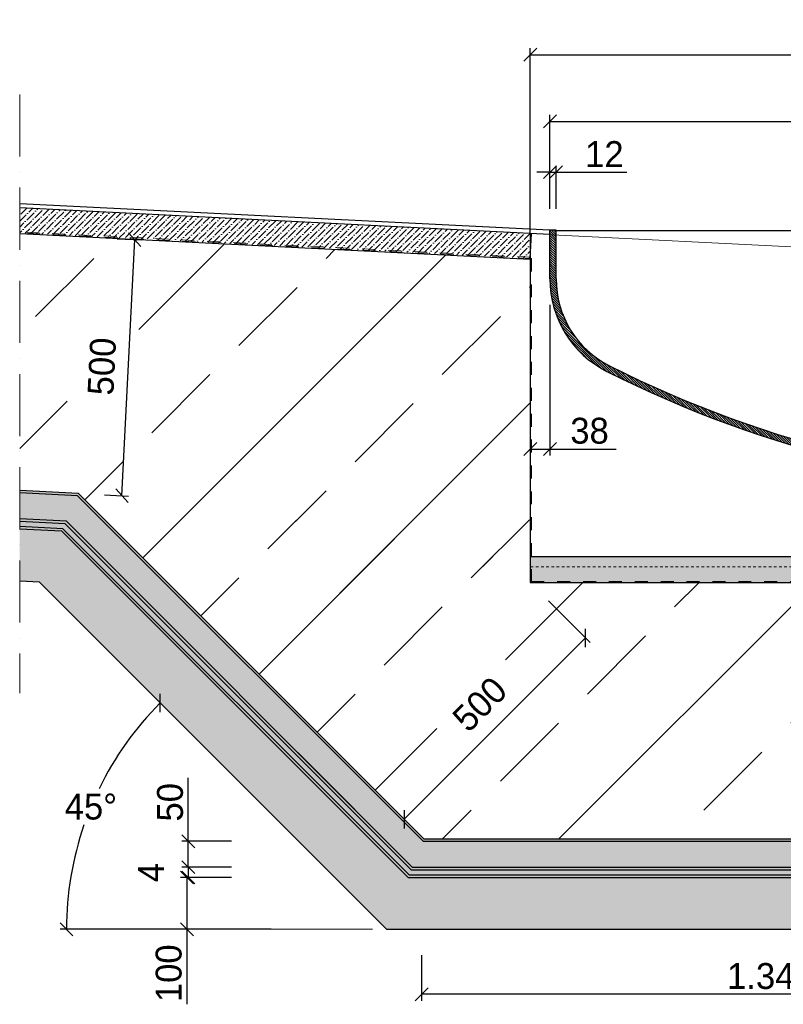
# Model space of a CAD drawing. Header units: millimetres. Extents: x 58700 to 76644, y 972 to 11123.
# Tile 282 of 285: x 72247 to 73723, y 972 to 2875. Entities that reach past the tile are written whole.
import ezdxf

# ---------------------------------------------------------------- set-up
doc = ezdxf.new("R2010")
doc.units = ezdxf.units.MM
doc.linetypes.add('ACAD_ISO10W100', pattern=[18, 12, -3, 0, -3])
doc.linetypes.add('JIS_02_1.0', pattern=[2, 1, -1])
doc.layers.add('Bemaßung', color=7, linetype='Continuous', lineweight=13)
doc.dimstyles.new('DIN', dxfattribs={"dimtxt": 2.5, "dimasz": 2.5, "dimexe": 1.25, "dimexo": 0.625, "dimtad": 1, "dimtih": 1, "dimdec": 4, "dimdsep": 46, "dimlunit": 6, "dimtxsty": 'Standard', "dimcen": 2.5, "dimadec": 0, "dimazin": 0, "dimtfac": 1, "dimtdec": 4, "dimtmove": 0, "dimatfit": 3, "dimfxl": 0, "dimtvp": 1, "dimtolj": 1, "dimtzin": 0, "dimarcsym": 0})
pattern_1 = [(45, (7339.14, 0), (-224.5064, 224.5064), []), (45, (7563.65, 0), (-224.5064, 224.5064), [158.75, -79.375])]

# ---------------------------------------------------------------- blocks, each defined once
blk = doc.blocks.new('_Oblique')
at = {"color": 0, "linetype": 'ByBlock', "lineweight": -2}
blk.add_line((-0.5, -0.5), (0.5, 0.5), dxfattribs=at)
blk = doc.blocks.new('*D83')
at = {"layer": 'Bemaßung', "color": 0, "lineweight": -2, "transparency": 16777216}
for p, q in [((73268.9, 1752), (73349.3, 1671.6)), ((73340.5, 1680.4), (72990.1, 1330)), ((72918.5, 1401.5), (72998.9, 1321.1))]:
    blk.add_line(p, q, dxfattribs=at)
at = {"layer": 'DEFPOINTS', "color": 0, "transparency": 16777216}
for p in [(73233.6, 1787.3), (72883.1, 1436.9), (72990.1, 1330)]:
    blk.add_point(p, dxfattribs=at)
at = {"layer": 'Bemaßung', "color": 0, "lineweight": -2, "transparency": 16777216, "xscale": 25, "yscale": 25, "zscale": 25}
for p, rotation in [((73340.5, 1680.4), 44.99999999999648), ((72990.1, 1330), 224.9999999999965)]:
    blk.add_blockref('_Oblique', p, dxfattribs=dict(at, rotation=rotation))
at = {"layer": 'Bemaßung', "color": 0, "transparency": 16777216, "insert": (73136.2, 1552.2), "char_height": 50, "attachment_point": 5, "rotation": 45}
blk.add_mtext('\\A1;500', dxfattribs=at)
blk = doc.blocks.new('*D84')
at = {"layer": 'Bemaßung', "color": 0, "lineweight": -2, "transparency": 16777216}
for p, q in [((72735.6, 1337.7), (72509.8, 1563.5)), ((72733.1, 1117.3), (72325, 1117.3))]:
    blk.add_line(p, q, dxfattribs=at)
for start, end in [(135, 153.9425), (160.9681, 180)]:
    blk.add_arc((72956, 1117.3), 618.5, start, end, dxfattribs=at)
at = {"layer": 'DEFPOINTS', "color": 0, "transparency": 16777216}
for p in [(72420.4, 1426.6), (72735.6, 1337.7), (72733.1, 1117.3), (72956, 1117.3), (72956, 1117.3)]:
    blk.add_point(p, dxfattribs=at)
at = {"layer": 'Bemaßung', "color": 0, "lineweight": -2, "transparency": 16777216, "xscale": 25, "yscale": 25, "zscale": 25}
for p, rotation in [((72518.7, 1554.7), 44.99999999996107), ((72337.5, 1117.3), 269.9999999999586)]:
    blk.add_blockref('_Oblique', p, dxfattribs=dict(at, rotation=rotation))
at = {"layer": 'Bemaßung', "color": 0, "transparency": 16777216, "insert": (72384.6, 1354), "char_height": 50, "attachment_point": 5}
blk.add_mtext('\\A1;45°', dxfattribs=at)
blk = doc.blocks.new('*D89')
at = {"layer": 'Bemaßung', "color": 0, "lineweight": -2, "transparency": 16777216}
for p, q in [((72572.8, 1287.3), (72572.8, 1410.2)), ((72656.4, 1287.3), (72560.3, 1287.3)), ((72572.8, 1237.3), (72572.8, 1287.3)), ((72656.4, 1237.3), (72560.3, 1237.3))]:
    blk.add_line(p, q, dxfattribs=at)
at = {"layer": 'DEFPOINTS', "color": 0, "transparency": 16777216}
for p in [(73026.4, 1287.3), (72572.8, 1237.3), (73026.4, 1237.3)]:
    blk.add_point(p, dxfattribs=at)
at = {"layer": 'Bemaßung', "color": 0, "lineweight": -2, "transparency": 16777216, "xscale": 25, "yscale": 25, "zscale": 25}
for p, rotation in [((72572.8, 1287.3), 90), ((72572.8, 1237.3), 270)]:
    blk.add_blockref('_Oblique', p, dxfattribs=dict(at, rotation=rotation))
at = {"layer": 'Bemaßung', "color": 0, "transparency": 16777216, "insert": (72537.8, 1362.7), "char_height": 50, "attachment_point": 5, "rotation": 90}
blk.add_mtext('\\A1;50', dxfattribs=at)
blk = doc.blocks.new('*D85')
at = {"layer": 'Bemaßung', "color": 0, "lineweight": -2, "transparency": 16777216}
for p, q in [((72656.4, 1217.3), (72557.7, 1217.3)), ((72570.2, 1217.3), (72570.2, 1117.3)), ((72656.4, 1117.3), (72557.7, 1117.3)), ((72570.2, 1117.3), (72570.2, 972.3))]:
    blk.add_line(p, q, dxfattribs=at)
at = {"layer": 'DEFPOINTS', "color": 0, "transparency": 16777216}
for p in [(73026.4, 1217.3), (72570.2, 1117.3), (73026.4, 1117.3)]:
    blk.add_point(p, dxfattribs=at)
at = {"layer": 'Bemaßung', "color": 0, "lineweight": -2, "transparency": 16777216, "xscale": 25, "yscale": 25, "zscale": 25}
for p, rotation in [((72570.2, 1217.3), 90), ((72570.2, 1117.3), 270)]:
    blk.add_blockref('_Oblique', p, dxfattribs=dict(at, rotation=rotation))
at = {"layer": 'Bemaßung', "color": 0, "transparency": 16777216, "insert": (72535.2, 1032.3), "char_height": 50, "attachment_point": 5, "rotation": 90}
blk.add_mtext('\\A1;100', dxfattribs=at)
blk = doc.blocks.new('*D86')
at = {"layer": 'Bemaßung', "color": 0, "lineweight": -2, "transparency": 16777216}
for p, q in [((72656.4, 1237.3), (72560.3, 1237.3)), ((72572.8, 1237.3), (72572.8, 1217.3)), ((72656.4, 1217.3), (72560.3, 1217.3))]:
    blk.add_line(p, q, dxfattribs=at)
at = {"layer": 'DEFPOINTS', "color": 0, "transparency": 16777216}
for p in [(73026.4, 1237.3), (72572.8, 1217.3), (73026.4, 1217.3)]:
    blk.add_point(p, dxfattribs=at)
at = {"layer": 'Bemaßung', "color": 0, "lineweight": -2, "transparency": 16777216, "xscale": 25, "yscale": 25, "zscale": 25}
for p, rotation in [((72572.8, 1237.3), 90), ((72572.8, 1217.3), 270)]:
    blk.add_blockref('_Oblique', p, dxfattribs=dict(at, rotation=rotation))
at = {"layer": 'Bemaßung', "color": 0, "transparency": 16777216, "insert": (72500.8, 1226.7), "char_height": 50, "attachment_point": 5, "rotation": 90}
blk.add_mtext('\\A1;4', dxfattribs=at)
blk = doc.blocks.new('*D90')
at = {"layer": 'Bemaßung', "color": 0, "lineweight": -2, "transparency": 16777216}
for p, q in [((72435.5, 2451.6), (72481.8, 2449.3)), ((72444.6, 1955), (72469.3, 2450)), ((72410.8, 1956.7), (72457.1, 1954.4))]:
    blk.add_line(p, q, dxfattribs=at)
at = {"layer": 'DEFPOINTS', "color": 0, "transparency": 16777216}
for p in [(72385.6, 2454.1), (72469.3, 2450), (72360.8, 1959.2)]:
    blk.add_point(p, dxfattribs=at)
at = {"layer": 'Bemaßung', "color": 0, "lineweight": -2, "transparency": 16777216, "xscale": 25, "yscale": 25, "zscale": 25}
for p, rotation in [((72469.3, 2450), 87.13759477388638), ((72444.6, 1955), 267.1375947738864)]:
    blk.add_blockref('_Oblique', p, dxfattribs=dict(at, rotation=rotation))
at = {"layer": 'Bemaßung', "color": 0, "transparency": 16777216, "insert": (72406.1, 2204.9), "char_height": 50, "attachment_point": 5, "rotation": 87.1376}
blk.add_mtext('\\A1;500', dxfattribs=at)
blk = doc.blocks.new('*D87')
at = {"layer": 'Bemaßung', "color": 0, "lineweight": -2, "transparency": 16777216}
for p, q in [((73023.6, 1067.3), (73023.6, 979.1)), ((74371.6, 1067.3), (74371.6, 979.1)), ((74371.6, 991.6), (73023.6, 991.6))]:
    blk.add_line(p, q, dxfattribs=at)
at = {"layer": 'DEFPOINTS', "color": 0, "transparency": 16777216}
for p in [(73023.6, 1117.3), (74371.6, 1117.3), (73023.6, 991.6)]:
    blk.add_point(p, dxfattribs=at)
at = {"layer": 'Bemaßung', "color": 0, "lineweight": -2, "transparency": 16777216, "xscale": 25, "yscale": 25, "zscale": 25}
for p, rotation in [((73023.6, 991.6), 179.9999999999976), ((74371.6, 991.6), 359.9999999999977)]:
    blk.add_blockref('_Oblique', p, dxfattribs=dict(at, rotation=rotation))
at = {"layer": 'Bemaßung', "color": 0, "transparency": 16777216, "insert": (73697.6, 1026.6), "char_height": 50, "attachment_point": 5}
blk.add_mtext('\\A1;1.348', dxfattribs=at)
blk = doc.blocks.new('*D88')
at = {"layer": 'Bemaßung', "color": 0, "lineweight": -2, "transparency": 16777216}
for p, q in [((73233.6, 2364.2), (73233.6, 2032.8)), ((73271.6, 2323.9), (73271.6, 2032.8)), ((73233.6, 2045.3), (73271.6, 2045.3)), ((73271.6, 2045.3), (73399.9, 2045.3))]:
    blk.add_line(p, q, dxfattribs=at)
at = {"layer": 'DEFPOINTS', "color": 0, "transparency": 16777216}
for p in [(73233.6, 2414.2), (73271.6, 2373.9), (73271.6, 2045.3)]:
    blk.add_point(p, dxfattribs=at)
at = {"layer": 'Bemaßung', "color": 0, "lineweight": -2, "transparency": 16777216, "xscale": 25, "yscale": 25, "zscale": 25}
for p, rotation in [((73233.6, 2045.3), 179.9999999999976), ((73271.6, 2045.3), 359.9999999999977)]:
    blk.add_blockref('_Oblique', p, dxfattribs=dict(at, rotation=rotation))
at = {"layer": 'Bemaßung', "color": 0, "transparency": 16777216, "insert": (73348.2, 2080.3), "char_height": 50, "attachment_point": 5}
blk.add_mtext('\\A1;38', dxfattribs=at)
blk = doc.blocks.new('*D107')
at = {"layer": 'Bemaßung', "color": 0, "lineweight": -2, "transparency": 16777216}
for p, q in [((73271.6, 2509.3), (73271.6, 2592.7)), ((73283.6, 2509.3), (73283.6, 2592.7)), ((73271.6, 2580.2), (73246.6, 2580.2)), ((73271.6, 2580.2), (73283.6, 2580.2)), ((73283.6, 2580.2), (73420.2, 2580.2))]:
    blk.add_line(p, q, dxfattribs=at)
at = {"layer": 'DEFPOINTS', "color": 0, "transparency": 16777216}
for p in [(73283.6, 2580.2), (73271.6, 2459.3), (73283.6, 2459.3)]:
    blk.add_point(p, dxfattribs=at)
at = {"layer": 'Bemaßung', "color": 0, "lineweight": -2, "transparency": 16777216, "xscale": 25, "yscale": 25, "zscale": 25}
for p, rotation in [((73271.6, 2580.2), 359.9999999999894), ((73283.6, 2580.2), 179.9999999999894)]:
    blk.add_blockref('_Oblique', p, dxfattribs=dict(at, rotation=rotation))
at = {"layer": 'Bemaßung', "color": 0, "transparency": 16777216, "insert": (73376.9, 2615.2), "char_height": 50, "attachment_point": 5}
blk.add_mtext('\\A1;12', dxfattribs=at)
blk = doc.blocks.new('*D108')
at = {"layer": 'Bemaßung', "color": 0, "lineweight": -2, "transparency": 16777216}
for p, q in [((73233.6, 2461.1), (73233.6, 2819.6)), ((75509.6, 2461.1), (75509.6, 2819.6)), ((73233.6, 2807.1), (75509.6, 2807.1))]:
    blk.add_line(p, q, dxfattribs=at)
at = {"layer": 'DEFPOINTS', "color": 0, "transparency": 16777216}
for p in [(75509.6, 2807.1), (73233.6, 2411.1), (75509.6, 2411.1)]:
    blk.add_point(p, dxfattribs=at)
at = {"layer": 'Bemaßung', "color": 0, "lineweight": -2, "transparency": 16777216, "xscale": 25, "yscale": 25, "zscale": 25, "rotation": 180}
blk.add_blockref('_Oblique', (73233.6, 2807.1), dxfattribs=at)
at = {"layer": 'Bemaßung', "color": 0, "lineweight": -2, "transparency": 16777216, "xscale": 25, "yscale": 25, "zscale": 25}
blk.add_blockref('_Oblique', (75509.6, 2807.1), dxfattribs=at)
at = {"layer": 'Bemaßung', "color": 0, "transparency": 16777216, "insert": (74371.6, 2842.1), "char_height": 50, "attachment_point": 5}
blk.add_mtext('\\A1;2.276', dxfattribs=at)
blk = doc.blocks.new('*D109')
at = {"layer": 'Bemaßung', "color": 0, "lineweight": -2, "transparency": 16777216}
for p, q in [((73271.6, 2517.3), (73271.6, 2690.8)), ((75471.6, 2517.3), (75471.6, 2690.8)), ((73271.6, 2678.3), (75471.6, 2678.3))]:
    blk.add_line(p, q, dxfattribs=at)
at = {"layer": 'DEFPOINTS', "color": 0, "transparency": 16777216}
for p in [(75471.6, 2678.3), (73271.6, 2467.3), (75471.6, 2467.3)]:
    blk.add_point(p, dxfattribs=at)
at = {"layer": 'Bemaßung', "color": 0, "lineweight": -2, "transparency": 16777216, "xscale": 25, "yscale": 25, "zscale": 25, "rotation": 180}
blk.add_blockref('_Oblique', (73271.6, 2678.3), dxfattribs=at)
at = {"layer": 'Bemaßung', "color": 0, "lineweight": -2, "transparency": 16777216, "xscale": 25, "yscale": 25, "zscale": 25}
blk.add_blockref('_Oblique', (75471.6, 2678.3), dxfattribs=at)
at = {"layer": 'Bemaßung', "color": 0, "transparency": 16777216, "insert": (74371.6, 2713.3), "char_height": 50, "attachment_point": 5}
blk.add_mtext('\\A1;%%c2.200', dxfattribs=at)

msp = doc.modelspace()

# ---------------------------------------------------------------- hatches: boundary and pattern name
at = {"lineweight": 13}
h = msp.add_hatch(dxfattribs=at)
h.set_pattern_fill('ANSI33', color=256, scale=50, style=0)
h.set_pattern_definition(pattern_1)
edge = h.paths.add_edge_path()
edge.add_arc((73139.64345, 1551.35288), 97.78715, 0, 360)
edge = h.paths.add_edge_path()
edge.add_arc((72409.56813, 2205.71602), 97.78715, 0, 360)
h.paths.add_polyline_path([(74371.55114, 1787.32188), (74371.55114, 1291.75388), (73028.28015, 1291.75388), (72360.84642, 1959.18761), (72247.05268, 1964.87729), (72247.05268, 2461.06437), (73233.55114, 2411.73944), (73233.55114, 1787.32188)])
at = {"lineweight": 9}
h = msp.add_hatch(dxfattribs=at)
h.set_pattern_fill('ANSI31', color=256, angle=90)
h.set_pattern_definition([(135, (3285.7894, 0), (-2.24506403, -2.24506403), [])])
h.paths.add_polyline_path([(74371.55114, 1959.9119), (74371.55114, 1971.9119, -0.1172238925), (73386.95114, 2205.96542, -0.2832368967), (73283.55114, 2373.85479), (73283.55114, 2467.3119), (73271.55114, 2467.9119), (73271.55114, 2373.85479, 0.2832368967), (73381.55114, 2195.24908, 0.1172238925)])
at = {"lineweight": 13}
h = msp.add_hatch(dxfattribs=at)
h.set_pattern_fill('ANSI33', color=256, scale=50, style=0)
h.set_pattern_definition(pattern_1)
h.paths.add_polyline_path([(73056.16844, 1767.78787), (73161.07646, 1767.78787), (73161.07646, 2096.45654), (73056.16844, 2096.45654)])
h = msp.add_hatch(color=254)
h.dxf.hatch_style = 1
h.paths.add_polyline_path([(74371.55114, 1291.75388), (74371.55114, 1287.32188), (73026.44436, 1287.32188), (72358.91984, 1954.8464), (72247.05268, 1960.43976), (72247.05268, 1964.87729), (72360.84642, 1959.18761), (73028.28015, 1291.75388)])
h = msp.add_hatch(dxfattribs=at)
h.set_pattern_fill('BETON_UNBEWEHRT', color=256, scale=50, angle=90, pattern_type=2)
h.set_pattern_definition([(135, (7339.142, 8.839), (-8.8388348, -8.8388348), [6.25, -3.125])])
h.paths.add_polyline_path([(74371.55114, 1287.32188), (74371.55114, 1237.32188), (73005.73368, 1237.32188), (72337.18487, 1905.87069), (72247.05268, 1910.3773), (72247.05268, 1960.43976), (72358.91984, 1954.8464), (73026.44436, 1287.32188)])
h = msp.add_hatch(dxfattribs=at)
h.set_pattern_fill('ANSI33', color=256, scale=50, style=0)
h.set_pattern_definition(pattern_1)
h.paths.add_polyline_path([(72746.10768, 1938.40372), (72746.10768, 1766.5694), (72983.04383, 1766.5694), (72983.04383, 1938.40372)])
h = msp.add_hatch(color=254)
h.dxf.hatch_style = 1
h.paths.add_polyline_path([(74371.55114, 1237.32188), (74371.55114, 1232.32188), (73003.66261, 1232.32188), (72335.01137, 1900.97312), (72247.05268, 1905.37105), (72247.05268, 1910.3773), (72337.18487, 1905.87069), (73005.73368, 1237.32188)])
h = msp.add_hatch(color=250)
h.dxf.hatch_style = 1
h.paths.add_polyline_path([(74371.55114, 1232.32188), (74371.55114, 1222.32188), (72999.52047, 1222.32188), (72330.66438, 1891.17797), (72247.05268, 1895.35856), (72247.05268, 1905.37105), (72335.01137, 1900.97312), (73003.66261, 1232.32188)])
h = msp.add_hatch(color=254)
h.dxf.hatch_style = 1
h.paths.add_polyline_path([(74371.55114, 1222.32188), (74371.55114, 1217.32188), (72997.44941, 1217.32188), (72328.49088, 1886.2804), (72247.05268, 1890.35231), (72247.05268, 1895.35856), (72330.66438, 1891.17797), (72999.52047, 1222.32188)])
h = msp.add_hatch(dxfattribs=at)
h.set_pattern_fill('BETON_UNBEWEHRT', color=256, scale=70, pattern_type=2)
h.set_pattern_definition([(45, (7351.517, 0), (-12.3743687, 12.3743687), [8.75, -4.375])])
h.paths.add_polyline_path([(74371.55114, 1217.32188), (74371.55114, 1117.32188), (72956.02805, 1117.32188), (72285.02095, 1788.32898), (72247.05268, 1790.22739), (72247.05268, 1890.35231), (72328.49088, 1886.2804), (72997.44941, 1217.32188)])
h = msp.add_hatch()
h.set_pattern_fill('ANSI36', color=256, scale=2.5, angle=90)
h.paths.add_polyline_path([(74371.55114, 1837.32188), (74371.55114, 1787.32188), (73233.55114, 1787.32188), (73233.55114, 1837.32188)])
at = {"layer": 'Bemaßung'}
h = msp.add_hatch(dxfattribs=at)
h.set_pattern_fill('ANSI36', color=256, scale=2.5)
h.set_pattern_definition([(45, (6563.142, 0), (4.2094951, 15.4348152), [19.84375, -3.96875, 0, -3.96875])])
h.paths.add_polyline_path([(73233.55114, 2413.54943), (73233.55114, 2461.8019), (72247.05268, 2511.12683), (72247.05268, 2462.87435)])

# ---------------------------------------------------------------- linework, layer by layer
at = {"linetype": 'ACAD_ISO10W100', "lineweight": 18, "ltscale": 10}
msp.add_line((72247.05268, 2730.46964), (72247.05268, 1573.66444), dxfattribs=at)
for p, q in [((73283.55114, 2467.3119), (72247.05268, 2519.13682)), ((73271.55114, 2459.9019), (72247.05268, 2511.12683)), ((73233.55114, 2411.73944), (72247.05268, 2461.06437)), ((73233.55114, 2461.8019), (73233.55114, 1787.32188)), ((73233.55114, 2413.54943), (73235.95774, 2461.68157)), ((73271.55114, 2373.85479), (73271.55114, 2467.9119)), ((73283.55114, 2467.9119), (73271.55114, 2467.9119)), ((73283.55114, 2373.85479), (73283.55114, 2467.9119)), ((73283.55114, 2467.3119), (74371.55114, 2467.3119)), ((72360.84642, 1959.18761), (72247.05268, 1964.87729)), ((72358.91984, 1954.8464), (72247.05268, 1960.43976)), ((72358.91984, 1954.8464), (73026.44436, 1287.32188)), ((72360.84642, 1959.18761), (73028.28015, 1291.75388)), ((72337.18487, 1905.87069), (72247.05268, 1910.3773)), ((72335.01137, 1900.97312), (72247.05268, 1905.37105)), ((72337.18487, 1905.87069), (73005.73368, 1237.32188)), ((72330.66438, 1891.17797), (72247.05268, 1895.35856)), ((72328.49088, 1886.2804), (72247.05268, 1890.35231)), ((72328.49088, 1886.2804), (72997.44941, 1217.32188)), ((72330.66438, 1891.17797), (72999.52047, 1222.32188)), ((72335.01137, 1900.97312), (73003.66261, 1232.32188)), ((73233.55114, 1837.32188), (74371.55114, 1837.32188)), ((73233.55114, 1837.32188), (74371.55114, 1837.32188)), ((72285.02095, 1788.32898), (72247.05268, 1790.22739)), ((72285.02095, 1788.32898), (72956.02805, 1117.32188)), ((73233.55114, 1787.32188), (74371.55114, 1787.32188)), ((72784.46173, 1458.59383), (73005.73368, 1237.32188)), ((73026.44436, 1287.32188), (74371.55114, 1287.32188)), ((73028.28015, 1291.75388), (74371.55114, 1291.75388)), ((73005.73368, 1237.32188), (74371.55114, 1237.32188)), ((72999.52047, 1222.32188), (74371.55114, 1222.32188)), ((73003.66261, 1232.32188), (74371.55114, 1232.32188)), ((72997.44941, 1217.32188), (74371.55114, 1217.32188)), ((72956.02805, 1117.32188), (74371.55114, 1117.32188))]:
    msp.add_line(p, q)
at = {"linetype": 'JIS_02_1.0', "lineweight": 20, "ltscale": 25}
for p, q in [((73235.74309, 2413.43983), (72247.05268, 2462.87435)), ((73233.66061, 2415.73897), (72247.25243, 2465.05938)), ((73235.74309, 2413.43983), (73235.74309, 1789.10264)), ((73235.74309, 1789.10264), (75507.35918, 1789.10264))]:
    msp.add_line(p, q, dxfattribs=at)
at = {"color": 254, "lineweight": 5}
msp.add_line((74371.55114, 2404.3019), (73275.68413, 2459.09526), dxfattribs=at)
at = {"linetype": 'JIS_02_1.0', "lineweight": 18, "ltscale": 5}
msp.add_line((75509.55114, 1817.32188), (73233.55114, 1817.32188), dxfattribs=at)
for centre, radius, start, end in [((73471.55114, 2373.85479), 200, 180, 243.25631605), ((73471.55114, 2373.85479), 188, 180, 243.25631605), ((74371.55114, 4159.9119), 2200, 243.25631605, 270), ((74371.55114, 4159.9119), 2188, 243.25631605, 270)]:
    msp.add_arc(centre, radius, start, end)
at = {"layer": 'Bemaßung'}
msp.add_line((72928.66652, 1117.32188), (72733.11176, 1117.32188), dxfattribs=at)

# ---------------------------------------------------------------- dimensions: what is measured, and where the dimension line sits
for base, p1, p2, text, picture, middle in [((75509.55114, 2807.06176), (73233.55114, 2411.13944), (75509.55114, 2411.13944), '2.276', '*D108', (74371.55114, 2842.06176)), ((75471.55114, 2678.28343), (73271.55114, 2467.3119), (75471.55114, 2467.3119), '%%c2.200', '*D109', (74371.55114, 2713.28343))]:
    dim = msp.add_linear_dim(base=base, p1=p1, p2=p2, text=text, dimstyle='DIN', override={"dimscale": 10, "dimtxt": 5, "dimexo": 5, "dimgap": 1, "dimblk1": 'Oblique', "dimblk2": 'Oblique', "dimsah": 1, "dimtmove": 2}, dxfattribs=at)
    dim.commit()
    dim.dimension.update_dxf_attribs({"geometry": picture, "text_midpoint": middle})
for base, p1, p2, override, picture, middle in [((73283.55114, 2580.20861), (73271.55114, 2459.3019), (73283.55114, 2459.3019), {"dimscale": 10, "dimtxt": 5, "dimexo": 5, "dimgap": 1, "dimblk1": 'Oblique', "dimblk2": 'Oblique', "dimsah": 1}, '*D107', (73376.88447, 2615.20861)), ((73271.55114, 2045.34988), (73233.55114, 2414.23944), (73271.55114, 2373.85479), {"dimscale": 10, "dimtxt": 5, "dimexo": 5, "dimgap": 1, "dimblk1": 'Oblique', "dimblk2": 'Oblique', "dimsah": 1}, '*D88', (73348.2178, 2080.34988)), ((73023.55114, 991.56194), (74371.55114, 1117.32188), (73023.55114, 1117.32188), {"dimscale": 10, "dimtxt": 5, "dimexo": 5, "dimgap": 1, "dimblk1": 'Oblique', "dimblk2": 'Oblique', "dimsah": 1, "dimtmove": 2}, '*D87', (73697.55114, 1026.56194))]:
    dim = msp.add_linear_dim(base=base, p1=p1, p2=p2, angle=180, dimstyle='DIN', override=override, dxfattribs=at)
    dim.commit()
    dim.dimension.update_dxf_attribs({"geometry": picture, "text_midpoint": middle})
for base, p1, p2, angle, text, override, picture, middle, dimtype in [((72469.31549, 2449.95123), (72360.84642, 1959.18761), (72385.59391, 2454.13731), 87.13759477, '500', {"dimscale": 10, "dimtxt": 5, "dimexo": 5, "dimgap": 1, "dimblk1": 'Oblique', "dimblk2": 'Oblique', "dimsah": 1, "dimtmove": 2}, '*D90', (72406.07597, 2204.88817), 161), ((72990.05378, 1329.98025), (73233.55114, 1787.32188), (72883.13164, 1436.90239), 225, '500', {"dimscale": 10, "dimtxt": 5, "dimexo": 5, "dimgap": 1, "dimblk1": 'Oblique', "dimblk2": 'Oblique', "dimsah": 1, "dimtmove": 2}, '*D83', (73136.19131, 1552.19001), 161), ((72572.77608, 1237.32188), (73026.44436, 1287.32188), (73026.44436, 1237.32188), 90, '50', {"dimscale": 10, "dimtxt": 5, "dimexo": 37, "dimgap": 1, "dimblk1": 'Oblique', "dimblk2": 'Oblique', "dimsah": 1}, '*D89', (72572.77608, 1362.73743), 160), ((72572.77608, 1217.32188), (73026.44436, 1237.32188), (73026.44436, 1217.32188), 90, '4', {"dimscale": 10, "dimtxt": 5, "dimexo": 37, "dimgap": 1, "dimblk1": 'Oblique', "dimblk2": 'Oblique', "dimsah": 1, "dimtmove": 2}, '*D86', (72500.75154, 1226.65582), 160)]:
    dim = msp.add_linear_dim(base=base, p1=p1, p2=p2, angle=angle, text=text, dimstyle='DIN', override=override, dxfattribs=at)
    dim.commit()
    dim.dimension.update_dxf_attribs({"geometry": picture, "text_midpoint": middle, "dimtype": dimtype})
dim = msp.add_angular_dim_2l(base=(72420.39716, 1426.56852), line1=((72956.02805, 1117.32188), (72733.11176, 1117.32188)), line2=((72735.62983, 1337.7201), (72956.02805, 1117.32188)), dimstyle='DIN', override={"dimscale": 10, "dimtxt": 5, "dimexo": 0, "dimgap": 1, "dimblk1": 'Oblique', "dimblk2": 'Oblique', "dimsah": 1, "dimtmove": 2}, dxfattribs=at)
dim.commit()
dim.dimension.update_dxf_attribs({"geometry": '*D84', "text_midpoint": (72384.61477, 1354.00901)})
dim = msp.add_linear_dim(base=(72570.18292, 1117.32188), p1=(73026.44436, 1217.32188), p2=(73026.44436, 1117.32188), angle=90, dimstyle='DIN', override={"dimscale": 10, "dimtxt": 5, "dimexo": 37, "dimgap": 1, "dimblk1": 'Oblique', "dimblk2": 'Oblique', "dimsah": 1}, dxfattribs=at)
dim.commit()
dim.dimension.update_dxf_attribs({"geometry": '*D85', "text_midpoint": (72570.18292, 1032.32188), "dimtype": 160})

doc.saveas('drawing.dxf')
